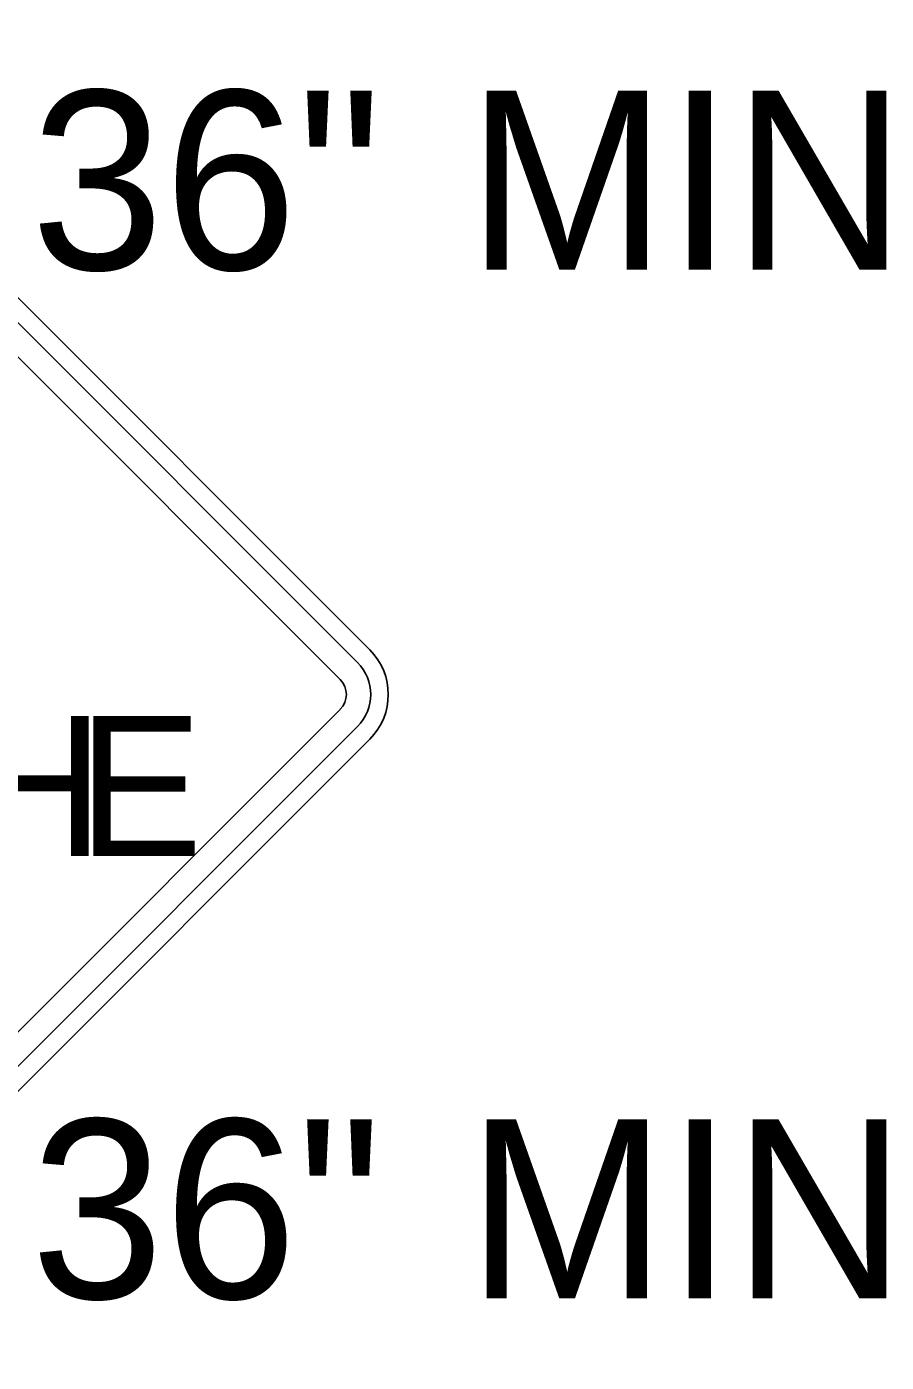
# Model space of a CAD drawing. Extents: x 99999.1 to 100096.1, y 99995 to 100010.7.
# Drawn here: x 100005.179 to 100005.525, y 100004.121 to 100004.658 of the extents above; entities that cross this region are included whole.
import ezdxf

# ---------------------------------------------------------------- set-up
doc = ezdxf.new("R2010")
doc.units = 0
doc.layers.add('TR_SN_ConstructionSigns', color=7, linetype='Continuous')

msp = doc.modelspace()

# ---------------------------------------------------------------- linework, layer by layer
at = {"layer": 'TR_SN_ConstructionSigns'}
for p, q in [((100005.31709, 100004.40773), (100005.06651, 100004.65832)), ((100005.31212, 100004.40276), (100005.06154, 100004.65334)), ((100005.05458, 100004.64638), (100005.30516, 100004.3958)), ((100005.30516, 100004.38387), (100005.05458, 100004.13329)), ((100005.06154, 100004.12633), (100005.31212, 100004.37691)), ((100005.06651, 100004.12136), (100005.31709, 100004.37194))]:
    msp.add_line(p, q, dxfattribs=at)
for radius in [0.02531, 0.01828, 0.00844]:
    msp.add_arc((100005.2992, 100004.38984), radius, 315, 45, dxfattribs=at)

# ---------------------------------------------------------------- texts
for s, p in [('36"', (100005.18068, 100004.56066)), ('MIN', (100005.35621, 100004.56066)), ('36"', (100005.18068, 100004.14701)), ('MIN', (100005.35621, 100004.14701))]:
    msp.add_text(s, height=0.072, rotation=360, dxfattribs=at).set_placement(p)
for s, p in [('H', (100005.15577, 100004.3249)), ('E', (100005.19965, 100004.3249))]:
    msp.add_text(s, height=0.05625, dxfattribs=at).set_placement(p)

doc.saveas('drawing.dxf')
